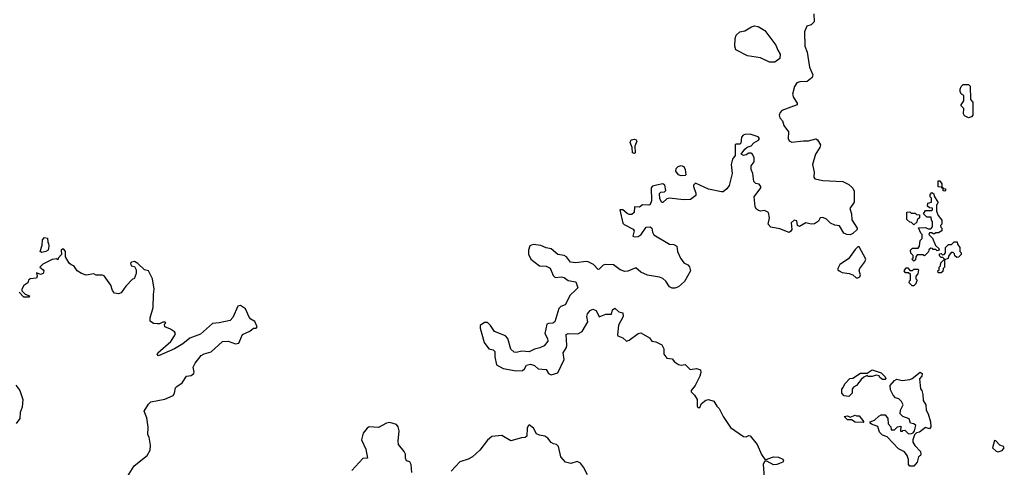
# Model space of a CAD drawing. Extents: x 2106670 to 2323771, y 35271 to 224896.
# Tile 291 of 419: x 2311425 to 2319001, y 122124 to 125569. Entities that reach past the tile are written whole.
import ezdxf

# ---------------------------------------------------------------- set-up
doc = ezdxf.new("R2010")
doc.units = 0

msp = doc.modelspace()

# ---------------------------------------------------------------- linework, layer by layer
at = {"layer": '0CON20XD'}
for points in [[(2317536.4, 125613.6), (2317537, 125553), (2317515, 125530), (2317481.7, 125518.3), (2317463.8, 125475), (2317466.7, 125365), (2317485, 125320), (2317503, 125203), (2317528.8, 125145), (2317523.3, 125125), (2317485, 125093.3), (2317428.3, 125091.7), (2317406.1, 125083.9), (2317386.1, 125053.9), (2317371.2, 124995), (2317379.3, 124969.3), (2317407, 124927), (2317407.5, 124915), (2317290, 124870), (2317275.5, 124854.5), (2317270, 124835), (2317274.2, 124815), (2317295, 124790), (2317305.3, 124755.3), (2317342, 124705), (2317338.6, 124655), (2317345.5, 124635.5), (2317367.2, 124627.2), (2317456.6, 124636.6), (2317495, 124637.5), (2317551.2, 124651.2), (2317565, 124643.8), (2317587, 124607), (2317580.8, 124585), (2317547.5, 124535), (2317526.2, 124455), (2317538.8, 124395), (2317536.4, 124356.4), (2317544.2, 124344.2), (2317605, 124330.8), (2317760, 124325), (2317805, 124301.2), (2317835, 124273.3), (2317845, 124250), (2317845.7, 124165.7), (2317814, 124115), (2317825.8, 124075), (2317827.7, 124027.7), (2317870, 123965), (2317870, 123955), (2317835, 123922.5), (2317815, 123913.3), (2317790, 123915), (2317767, 123927), (2317733, 123983), (2317698.3, 123988.3), (2317663, 124003), (2317632.5, 124035), (2317605, 124046.2), (2317585, 124043.3), (2317570.5, 124019.5), (2317542, 123998), (2317515, 123996), (2317475, 124004.5), (2317425, 123978.6), (2317411.2, 123985), (2317405, 124020), (2317385, 124026.7), (2317360, 124005), (2317367.5, 123955), (2317359.3, 123940.7), (2317345, 123932.5), (2317275, 123960), (2317205, 123971.4), (2317184, 123995), (2317193.8, 124045), (2317186.7, 124085), (2317155, 124101.2), (2317125, 124096.7), (2317110.4, 124100.5), (2317095, 124110), (2317085, 124130), (2317076.2, 124205), (2317127.5, 124275), (2317127.5, 124285), (2317115, 124302.5), (2317089.3, 124309.3), (2317074.1, 124324.1), (2317067.5, 124385), (2317052.9, 124415), (2317052.2, 124445), (2317076.7, 124475), (2317077.5, 124505), (2317063, 124533), (2317051.7, 124541.7), (2317035, 124542.5), (2317015, 124528.8), (2316995, 124524), (2316977.5, 124535), (2317005, 124572.5), (2317023, 124587), (2317052.3, 124597.7), (2317075, 124621.2), (2317109.3, 124640.7), (2317117.5, 124655), (2317106.6, 124666.6), (2317045, 124687.1), (2317005, 124685.8), (2316990.8, 124679.2), (2316980, 124665), (2316975, 124620), (2316965, 124610), (2316935, 124610), (2316930, 124605), (2316930, 124525), (2316910, 124495), (2316900, 124455), (2316906.2, 124385), (2316885, 124292.5), (2316865, 124266.2), (2316837.5, 124245), (2316823.9, 124243.9), (2316724.2, 124264.2), (2316625, 124310), (2316610, 124295), (2316610, 124285), (2316628.8, 124235), (2316627.5, 124215), (2316585.5, 124184.5), (2316532.2, 124182.2), (2316425, 124196.2), (2316405, 124191.2), (2316375, 124163.3), (2316365, 124162.5), (2316350.7, 124190.7), (2316348.3, 124231.7), (2316358.3, 124241.7), (2316387, 124243), (2316397.5, 124255), (2316390, 124295), (2316375, 124306.2), (2316325, 124296.7), (2316295, 124286.7), (2316283.9, 124276.1), (2316286.7, 124175), (2316275, 124147.5), (2316265, 124142.5), (2316217, 124143), (2316193, 124127), (2316155, 124130), (2316154, 124085), (2316135, 124069.2), (2316115, 124070), (2316098.6, 124078.6), (2316065, 124106.7), (2316044.1, 124105.9), (2316065, 124003.3), (2316075, 123992), (2316145, 123956.7), (2316152.5, 123945), (2316143.3, 123903.3), (2316155, 123897.5), (2316185, 123900), (2316206.7, 123915), (2316245, 123971.2), (2316275, 123975.8), (2316290, 123965), (2316294.3, 123935), (2316305, 123913.3), (2316425, 123841.2), (2316459.3, 123839.3), (2316482.5, 123825), (2316487.5, 123785), (2316510, 123735), (2316535, 123697.5), (2316565, 123682.5), (2316578.3, 123668.3), (2316586.7, 123635), (2316540, 123555), (2316495, 123514.3), (2316466.7, 123503.3), (2316445, 123502.9), (2316425, 123513.8), (2316396.8, 123556.8), (2316375, 123576.2), (2316347.5, 123587.5), (2316255, 123602), (2316205, 123626.2), (2316165, 123658.8), (2316105, 123633.8), (2316080.4, 123630.5), (2316044.3, 123644.3), (2315995, 123682.5), (2315934.4, 123685.6), (2315915, 123680), (2315885, 123650), (2315875, 123647.5), (2315840, 123685), (2315800, 123705), (2315785, 123708.6), (2315705, 123698), (2315663, 123703), (2315633.3, 123745), (2315615, 123754), (2315565, 123762), (2315515, 123804.3), (2315475, 123813.1), (2315435, 123831.4), (2315375, 123840), (2315350.6, 123829.4), (2315340, 123795), (2315339.4, 123765), (2315358.6, 123725), (2315425, 123674.4), (2315475, 123671.5), (2315507.4, 123657.4), (2315530.9, 123600.9), (2315545, 123583.8), (2315595, 123590), (2315615, 123584), (2315645, 123562), (2315705, 123552), (2315718.8, 123505), (2315702.3, 123487.7), (2315661.7, 123448.3), (2315623.3, 123375), (2315588.8, 123361.2), (2315574.2, 123345.8), (2315543.3, 123245), (2315527, 123233), (2315495, 123232), (2315481.2, 123225), (2315465.7, 123155), (2315486, 123115), (2315488.8, 123095), (2315460.3, 123059.7), (2315427.6, 123042.4), (2315385, 123032.2), (2315345, 123013.1), (2315287.8, 123017.8), (2315245, 123008.2), (2315230.9, 123010.9), (2315203.2, 123033.2), (2315180.6, 123115), (2315164, 123135), (2315078.3, 123168.3), (2315048, 123215), (2315025, 123238.8), (2315002.3, 123237.7), (2314967.5, 123215), (2314968, 123195), (2315000, 123085), (2315035, 123036.5), (2315068.4, 123028.4), (2315082.2, 123015), (2315080.5, 122975), (2315093.4, 122913.4), (2315145, 122884.4), (2315245, 122865.8), (2315295, 122868.5), (2315308, 122882)], [(2317235, 125242.5), (2317195, 125242.5), (2317125, 125276.2), (2317025, 125291.2), (2316936.4, 125336.4), (2316926.7, 125365), (2316930, 125425), (2316939.3, 125450.7), (2316965, 125476.7), (2317005, 125483.3), (2317055, 125513.3), (2317079.3, 125520.7), (2317107.7, 125517.7), (2317157.5, 125485), (2317243.6, 125373.6), (2317257.5, 125335), (2317277.5, 125305), (2317275, 125270), (2317235, 125242.5)], [(2318725, 124812.5), (2318695, 124830), (2318687.5, 124845), (2318690, 124885), (2318670, 124905), (2318670, 124915), (2318690, 124945), (2318690, 124985), (2318672.5, 124995), (2318662.5, 125015), (2318662.5, 125035), (2318670, 125055), (2318685, 125070), (2318725, 125070), (2318738.3, 125058.3), (2318740, 124955), (2318760, 124935), (2318760, 124835), (2318748.3, 124821.7), (2318725, 124812.5)], [(2316155, 124540), (2316140, 124545), (2316137.5, 124585), (2316122.5, 124625), (2316130, 124645), (2316155, 124648.8), (2316167.5, 124645), (2316173.3, 124635), (2316157.5, 124595), (2316160, 124545), (2316155, 124540)], [(2316515, 124366.2), (2316493.3, 124375), (2316473.6, 124403.6), (2316477.5, 124425), (2316491.7, 124438.3), (2316513.6, 124446.4), (2316535, 124440), (2316546.2, 124415), (2316550, 124375), (2316545, 124370), (2316515, 124366.2)], [(2318545, 124250), (2318531.7, 124251.7), (2318530, 124270), (2318521.7, 124271.7), (2318520, 124280), (2318491.7, 124281.7), (2318491.7, 124328.3), (2318505, 124330), (2318520, 124305), (2318520, 124280), (2318528.3, 124278.3), (2318530, 124270), (2318548.3, 124268.3), (2318550, 124255), (2318545, 124250)], [(2318305, 123710), (2318290, 123725), (2318300, 123735), (2318300, 123755), (2318281.7, 123771.7), (2318280, 123795), (2318295, 123810), (2318338.3, 123811.7), (2318350, 123825), (2318355, 123870), (2318370, 123885), (2318370, 123915), (2318360, 123925), (2318341.7, 123968.3), (2318395, 123970), (2318415, 123960), (2318435, 123960), (2318450, 123975), (2318450, 124015), (2318440, 124025), (2318438.3, 124048.3), (2318405, 124050), (2318380, 124075), (2318395, 124100), (2318445, 124100), (2318450, 124105), (2318448.3, 124118.3), (2318425, 124120), (2318410, 124135), (2318411.7, 124158.3), (2318440, 124165), (2318440, 124195), (2318430, 124205), (2318430, 124225), (2318445, 124240), (2318458.3, 124228.3), (2318461.7, 124211.7), (2318490, 124165), (2318488.3, 124151.7), (2318480, 124145), (2318480, 124095), (2318491.7, 124061.7), (2318520, 124025), (2318520, 123995), (2318510, 123985), (2318511.7, 123971.7), (2318520, 123965), (2318520, 123945), (2318495, 123930), (2318475, 123930), (2318465, 123920), (2318455, 123920), (2318445, 123930), (2318425, 123930), (2318420, 123915), (2318448.3, 123888.3), (2318471.7, 123831.7), (2318498.3, 123808.3), (2318500, 123795), (2318485, 123790), (2318475, 123800), (2318455, 123800), (2318448.3, 123808.3), (2318435, 123810), (2318421.7, 123798.3), (2318418.3, 123781.7), (2318388.3, 123751.7), (2318375, 123760), (2318331.7, 123758.3), (2318320, 123745), (2318318.3, 123721.7), (2318305, 123710)], [(2318305, 123990), (2318288.3, 124008.3), (2318275, 124010), (2318251.7, 124031.7), (2318251.7, 124088.3), (2318275, 124090), (2318285, 124080), (2318315, 124080), (2318325, 124070), (2318348.3, 124068.3), (2318350, 124045), (2318331.7, 124028.3), (2318328.3, 124011.7), (2318305, 123990)], [(2311595, 123777.5), (2311582.5, 123785), (2311597.5, 123835), (2311600, 123875), (2311615, 123892.5), (2311638.3, 123888.3), (2311640, 123855), (2311647, 123847), (2311650, 123825), (2311642.5, 123795), (2311625, 123784), (2311595, 123777.5)], [(2317875, 123582), (2317888.8, 123591.2), (2317893.8, 123605), (2317885.8, 123635), (2317888.6, 123655), (2317927.5, 123705), (2317935.6, 123725), (2317885, 123820), (2317875, 123820), (2317855, 123800), (2317801.7, 123728.3), (2317736.7, 123685), (2317721.2, 123655), (2317721.2, 123645), (2317730, 123635), (2317755, 123624.3), (2317807.5, 123615), (2317835, 123604.2), (2317862.3, 123582.3), (2317875, 123582)], [(2318515, 123620), (2318491.7, 123621.7), (2318490, 123635), (2318500, 123645), (2318500, 123665), (2318510, 123675), (2318511.7, 123698.3), (2318540, 123725), (2318528.3, 123738.3), (2318515, 123740), (2318501.7, 123751.7), (2318501.7, 123768.3), (2318515, 123770), (2318525, 123760), (2318538.3, 123761.7), (2318550, 123775), (2318550, 123815), (2318571.7, 123838.3), (2318595, 123840), (2318615, 123860), (2318638.3, 123858.3), (2318641.7, 123841.7), (2318660, 123815), (2318660, 123785), (2318670, 123775), (2318668.3, 123761.7), (2318648.3, 123741.7), (2318635, 123740), (2318621.7, 123751.7), (2318618.3, 123768.3), (2318608.3, 123778.3), (2318591.7, 123778.3), (2318571.7, 123748.3), (2318568.3, 123731.7), (2318540, 123720), (2318540, 123665), (2318530, 123655), (2318528.3, 123631.7), (2318515, 123620)], [(2312255, 122054.2), (2312305, 122134.3), (2312404.6, 122215.4), (2312429.4, 122255), (2312431.8, 122295), (2312421.9, 122355), (2312410.8, 122375), (2312412.6, 122432.6), (2312402.5, 122505), (2312382.5, 122555), (2312415, 122609.2), (2312435, 122628.6), (2312540.7, 122649.3), (2312605, 122676.2), (2312615.8, 122695), (2312624, 122735), (2312633.4, 122746.6), (2312675, 122774), (2312708.6, 122825), (2312745, 122830.6), (2312764, 122845), (2312767, 122857), (2312759.2, 122895), (2312774.4, 122925), (2312820, 122985), (2312845, 122998.2), (2312897.6, 123012.4), (2312985, 123091.4), (2313030, 123095), (2313085, 123074.2), (2313110, 123080), (2313140, 123145), (2313195, 123172), (2313225, 123194.3), (2313245, 123195.8), (2313252.9, 123205), (2313235, 123246.2), (2313202.5, 123265), (2313189.6, 123279.5), (2313163.3, 123345), (2313125, 123368.8), (2313103.3, 123365), (2313065, 123276.7), (2313045, 123254.2), (2312960, 123235), (2312908.3, 123231.7), (2312815, 123148), (2312733, 123117), (2312681.2, 123075), (2312616.2, 123035), (2312492.5, 122982.5), (2312482.5, 122995), (2312487.5, 123005), (2312587.7, 123092.3), (2312616.7, 123135), (2312622.5, 123155), (2312615, 123167.5), (2312586.1, 123186.1), (2312542.5, 123205), (2312540, 123225), (2312550, 123235), (2312545, 123240), (2312525, 123240), (2312501.7, 123228.3), (2312485, 123227.5), (2312455, 123230), (2312428.3, 123248.3), (2312427.5, 123275), (2312452, 123355), (2312453.3, 123455), (2312460, 123495), (2312446.2, 123575), (2312416.7, 123635), (2312384.6, 123644.6), (2312335, 123692.5), (2312307, 123707), (2312285, 123702.5), (2312277.5, 123695), (2312283.3, 123675), (2312308.8, 123668.8), (2312322, 123645), (2312320, 123615), (2312306.7, 123575), (2312291.7, 123571.7), (2312240.5, 123519.5), (2312205, 123466.2), (2312185, 123458.8), (2312155, 123464), (2312138.8, 123485), (2312126.2, 123525), (2312075, 123597.5), (2312063, 123603), (2312013.6, 123603.6), (2311995, 123612.5), (2311935, 123602.5), (2311900, 123615), (2311867, 123637), (2311840, 123675), (2311821.7, 123681.7), (2311806.4, 123696.4), (2311776.7, 123745), (2311777.5, 123785), (2311765, 123802.5), (2311755, 123802.5), (2311743.3, 123795), (2311747, 123763), (2311720, 123735), (2311718.3, 123721.7), (2311707.5, 123727.5), (2311675, 123723.8), (2311601.7, 123688.3), (2311580, 123665), (2311606.2, 123645), (2311610, 123635), (2311604.2, 123615.8), (2311585, 123608.8), (2311555, 123620), (2311560, 123595), (2311555, 123580), (2311504.2, 123575.8), (2311493.3, 123565), (2311486.2, 123543.8), (2311457, 123523), (2311440, 123495), (2311441.7, 123481.7), (2311466.4, 123456.4), (2311500, 123445), (2311497, 123433), (2311457, 123433), (2311421.7, 123471.7)], [(2318305, 123520), (2318291.7, 123521.7), (2318270, 123545), (2318271.7, 123558.3), (2318280, 123565), (2318278.3, 123608.3), (2318265, 123620), (2318241.7, 123621.7), (2318230, 123635), (2318245, 123660), (2318258.3, 123658.3), (2318275, 123640), (2318295, 123640), (2318305, 123650), (2318335, 123650), (2318340, 123645), (2318337, 123613), (2318320, 123595), (2318320, 123575), (2318330, 123565), (2318327, 123553), (2318320, 123535), (2318305, 123520)], [(2315308, 122882), (2315325, 122909.1), (2315355, 122916.9), (2315385, 122908.2), (2315415, 122883.1), (2315476.8, 122876.8), (2315495, 122846.7), (2315515, 122836.2), (2315565, 122850), (2315614.2, 122955), (2315608, 123005), (2315631.2, 123045), (2315636, 123065), (2315630, 123145), (2315645, 123154), (2315718.6, 123151.4), (2315751.7, 123168.3), (2315796.4, 123243.6), (2315790, 123285), (2315793.3, 123305), (2315815, 123331.2), (2315835, 123342), (2315860.3, 123330.3), (2315885, 123282.5), (2315935, 123302), (2315978.3, 123301.7), (2315986, 123335), (2316005, 123350), (2316035, 123320), (2316065, 123313.3), (2316068.6, 123285), (2316032.2, 123217.8), (2316023.9, 123143.9), (2316027.5, 123135), (2316065, 123120), (2316095, 123096.2), (2316115, 123102), (2316185, 123154.2), (2316205, 123160), (2316270.7, 123120.7), (2316288.8, 123095), (2316319.1, 123089.1), (2316365.8, 123065.8), (2316381.2, 123035), (2316381.9, 122995), (2316405, 122964.4), (2316445, 122960), (2316463.3, 122935), (2316495, 122914.3), (2316515, 122910.8), (2316545, 122916), (2316585, 122876), (2316633.6, 122883.6), (2316663.6, 122873.6), (2316666.2, 122855), (2316657.5, 122825), (2316623.8, 122755), (2316592.5, 122715), (2316592.5, 122705), (2316618.3, 122678.3), (2316636.7, 122645), (2316636.7, 122595), (2316642.5, 122585), (2316657.5, 122585), (2316672.5, 122615), (2316705, 122641.2), (2316725.9, 122645.9), (2316765, 122633.3), (2316788.8, 122595), (2316807.9, 122577.9), (2316838.8, 122515), (2316895, 122431.1), (2316995, 122360), (2317015, 122359.6), (2317035, 122368.9), (2317045.3, 122365.3), (2317099.5, 122299.5), (2317133, 122223), (2317161.7, 122181.7), (2317225.9, 122205.9), (2317265, 122202.5), (2317296.4, 122186.4), (2317302.5, 122175), (2317296.7, 122165), (2317250, 122145), (2317225, 122143.8), (2317175, 122172.5), (2317155, 122170), (2317146.7, 122145), (2317156.7, 122015)], [(2317805, 122670), (2317770, 122675), (2317750, 122695), (2317750, 122725), (2317762.5, 122737.5), (2317775, 122766.7), (2317813, 122807), (2317835, 122810), (2317895, 122847.5), (2317945, 122847.5), (2317985, 122873.3), (2318055, 122850), (2318085, 122820), (2318090, 122805), (2318085, 122800), (2318065, 122800), (2318042.5, 122815), (2318038.3, 122828.3), (2318015, 122832.5), (2317985, 122822.5), (2317955, 122822.5), (2317945, 122830), (2317921.7, 122818.3), (2317900, 122800), (2317865, 122752.5), (2317840, 122740), (2317830, 122725), (2317830, 122695), (2317805, 122670)], [(2318305, 122132.5), (2318275, 122134.2), (2318263.8, 122145), (2318263.3, 122185), (2318253.3, 122215), (2318233.3, 122243.3), (2318187, 122267), (2318099.3, 122359.3), (2318065, 122372.5), (2318050, 122385), (2318040, 122395), (2318028.3, 122438.3), (2317980, 122455), (2317970, 122465), (2317970, 122475), (2318002.5, 122487.5), (2318035, 122517.5), (2318055, 122527.5), (2318085, 122527.5), (2318105, 122500), (2318108.3, 122458.3), (2318127.5, 122435), (2318131.7, 122411.7), (2318156.4, 122413.6), (2318180, 122435), (2318205, 122440), (2318201.7, 122401.7), (2318215, 122400), (2318221.7, 122408.3), (2318235, 122410), (2318263, 122383), (2318286.7, 122383.3), (2318300, 122390), (2318310, 122405), (2318320, 122445), (2318305, 122460), (2318280, 122465), (2318268.3, 122498.3), (2318220, 122515), (2318200, 122535), (2318202.5, 122565), (2318222.5, 122605), (2318210, 122630), (2318190, 122650), (2318165, 122660), (2318145, 122680), (2318125, 122720), (2318123.3, 122755), (2318157, 122793), (2318175, 122803.3), (2318215, 122792.5), (2318275, 122800), (2318292.5, 122807.5), (2318355, 122857.5), (2318370, 122845), (2318366.7, 122825), (2318350, 122805), (2318357, 122727), (2318365.8, 122715.8), (2318373.3, 122685), (2318378.3, 122638.3), (2318397.5, 122605), (2318400, 122565), (2318416.2, 122535), (2318433.6, 122473.6), (2318436.7, 122435), (2318425, 122420), (2318395, 122430), (2318350, 122395), (2318325, 122390), (2318310, 122375), (2318297.5, 122335), (2318298.3, 122318.3), (2318311.7, 122291.7), (2318356.7, 122245), (2318360, 122225), (2318357.5, 122215), (2318340, 122205), (2318331.2, 122165), (2318305, 122132.5)], [(2311395.9, 122755.9), (2311426.7, 122715), (2311450, 122645), (2311443, 122587), (2311427.5, 122545), (2311425, 122500), (2311398.3, 122461.7)], [(2317915, 122470), (2317855, 122472.5), (2317825, 122490), (2317795, 122490), (2317770, 122515), (2317795, 122520), (2317815, 122510), (2317855, 122526.7), (2317865, 122520), (2317885, 122520), (2317920, 122475), (2317915, 122470)], [(2314443, 122083), (2314437.5, 122145), (2314426.4, 122166.4), (2314400, 122175), (2314392.5, 122195), (2314392.5, 122225), (2314383.3, 122245), (2314340.4, 122300.5), (2314336, 122325), (2314344, 122405), (2314338, 122435), (2314325, 122453.3), (2314271.7, 122468.3), (2314247, 122463), (2314185, 122431.2), (2314115, 122436.7), (2314097.5, 122425), (2314067, 122387), (2314055.8, 122335), (2314087.5, 122265), (2314100, 122195), (2314065, 122192.5), (2313980.3, 122099.7)], [(2315794, 122065), (2315764.2, 122125), (2315740, 122155), (2315715, 122168.6), (2315665, 122154.3), (2315624.4, 122164.4), (2315590, 122205), (2315571.2, 122285), (2315555, 122300), (2315533.6, 122303.6), (2315513.8, 122315), (2315487.7, 122347.7), (2315465, 122363.3), (2315425, 122371.2), (2315402.7, 122382.7), (2315378.8, 122425), (2315345, 122450), (2315336.4, 122443.6), (2315330, 122425), (2315326.2, 122365), (2315315, 122353.3), (2315285, 122351.2), (2315205, 122328.8), (2315135, 122370), (2315058.3, 122361.7), (2315025, 122333.3), (2314964.6, 122255.3), (2314909.2, 122205), (2314875.9, 122185.9), (2314812.8, 122167.2), (2314743.8, 122095)], [(2318955, 122243.1), (2318985.8, 122254.2), (2319001.4, 122275), (2318994.4, 122284.4), (2318965.8, 122295), (2318935, 122327.5), (2318925, 122330), (2318911.2, 122275), (2318937.8, 122247.8), (2318955, 122243.1)]]:
    msp.add_lwpolyline(points, dxfattribs=at)

doc.saveas('drawing.dxf')
